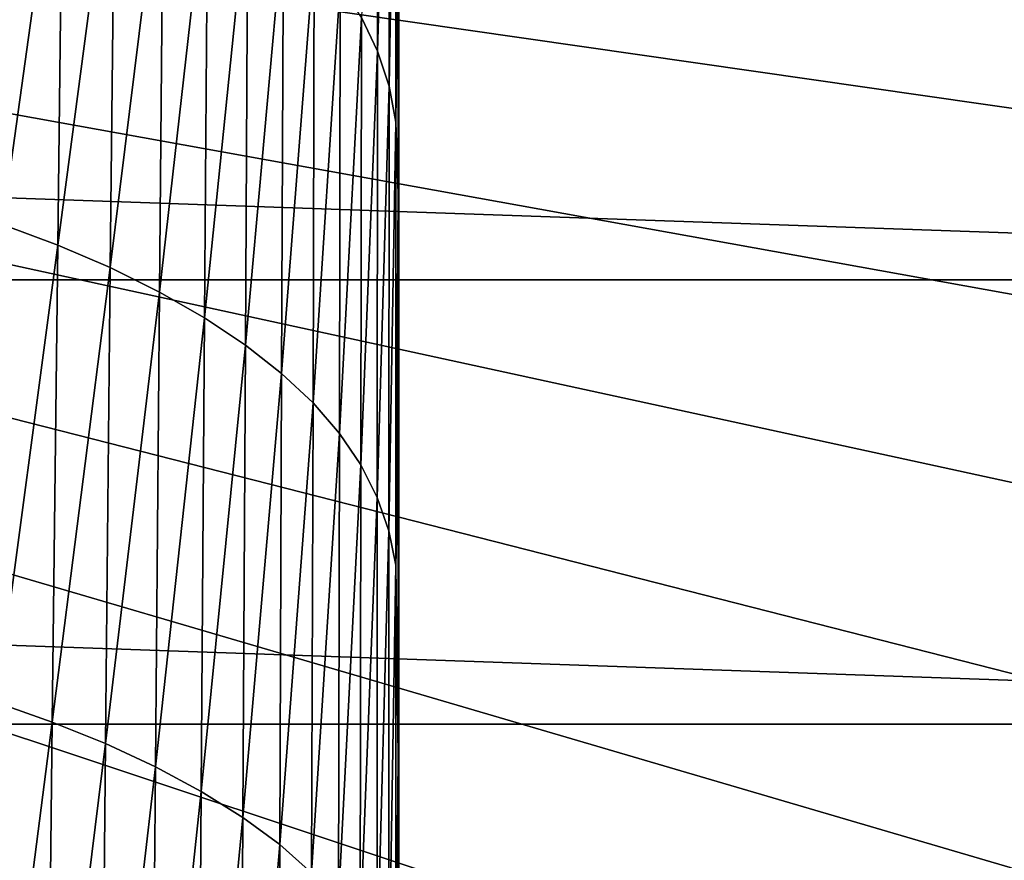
# Model space of a CAD drawing. Header units: metres. Extents: x -24 to 72, y -247 to 22.
# Tile 438 of 573: x 14.18 to 17.61, y -5.15 to -2.23. Entities that reach past the tile are written whole.
import ezdxf

# ---------------------------------------------------------------- set-up
doc = ezdxf.new("R2010")
doc.units = ezdxf.units.M
doc.layers.add('solid_509589_MEDIA_SW0001', color=7, linetype='CONTINUOUS')

msp = doc.modelspace()

# ---------------------------------------------------------------- linework, layer by layer
at = {"layer": 'solid_509589_MEDIA_SW0001'}
for points in [[(15.5, -8.1, 133.193756), (-15.5, 12.203133, 133.193756), (15.5, 12.203134, 133.193756)], [(15.5, -8.1, 133.193756), (-15.5, -8.1, 133.193756), (-15.5, 12.203133, 133.193756)], [(15.5, -8.1, 133.193756), (15.5, 12.203134, 133.193756), (15.5, 12.203133, 244.809753)], [(15.5, 10.490571, 244.809753), (15.5, -8.1, 133.193756), (15.5, 12.203133, 244.809753)], [(15.5, 10.490571, 244.809753), (15.5, 8.86299, 244.809753), (15.5, -8.1, 133.193756)], [(15.5, 8.86299, 244.809753), (15.5, 7.341155, 244.809753), (15.5, -8.1, 133.193756)], [(15.5, 7.341155, 244.809753), (15.5, 5.905822, 244.809753), (15.5, -8.1, 133.193756)], [(15.5, 5.905822, 244.809753), (15.5, 4.544783, 244.809753), (15.5, -8.1, 133.193756)], [(15.5, 4.544783, 244.809753), (15.5, 3.248433, 244.809753), (15.5, -8.1, 133.193756)], [(15.5, 3.248433, 244.809753), (15.5, 1.999053, 244.809753), (15.5, -8.1, 133.193756)], [(15.5, 1.999053, 244.809753), (15.5, 1.040363, 244.809753), (15.5, -8.1, 133.193756)], [(15.5, 1.040363, 244.809753), (15.5, 0.722081, 244.809753), (15.5, -8.1, 133.193756)], [(15.5, 0.722081, 244.809753), (15.5, -0.762729, 244.809753), (15.5, -8.1, 133.193756)], [(20.520399, -2.950388, 132.530869), (20.612629, -2.216087, 132.530869), (0, 0, 132.892746)], [(20.402018, -3.680929, 132.530869), (20.520399, -2.950388, 132.530869), (0, 0, 132.892746)], [(20.257637, -4.406779, 132.530869), (20.402018, -3.680929, 132.530869), (0, 0, 132.892746)], [(20.08744, -5.127014, 132.530869), (20.257637, -4.406779, 132.530869), (0, 0, 132.892746)], [(19.891645, -5.840714, 132.530869), (20.08744, -5.127014, 132.530869), (0, 0, 132.892746)], [(19.670504, -6.546972, 132.530869), (19.891645, -5.840714, 132.530869), (0, 0, 132.892746)], [(19.424294, -7.244887, 132.530869), (19.670504, -6.546972, 132.530869), (0, 0, 132.892746)], [(19.15333, -7.933569, 132.530869), (19.424294, -7.244887, 132.530869), (0, 0, 132.892746)], [(18.857958, -8.612141, 132.530869), (19.15333, -7.933569, 132.530869), (0, 0, 132.892746)], [(18.538555, -9.279738, 132.530869), (18.857958, -8.612141, 132.530869), (0, 0, 132.892746)], [(18.195526, -9.93551, 132.530869), (18.538555, -9.279738, 132.530869), (0, 0, 132.892746)], [(17.829311, -10.57862, 132.530869), (18.195526, -9.93551, 132.530869), (0, 0, 132.892746)], [(17.440376, -11.208249, 132.530869), (17.829311, -10.57862, 132.530869), (0, 0, 132.892746)], [(17.029215, -11.823595, 132.530869), (17.440376, -11.208249, 132.530869), (0, 0, 132.892746)], [(16.596352, -12.423874, 132.530869), (17.029215, -11.823595, 132.530869), (0, 0, 132.892746)], [(16.14234, -13.00832, 132.530869), (16.596352, -12.423874, 132.530869), (0, 0, 132.892746)], [(15.667757, -13.576189, 132.530869), (16.14234, -13.00832, 132.530869), (0, 0, 132.892746)], [(15.173208, -14.126758, 132.530869), (15.667757, -13.576189, 132.530869), (0, 0, 132.892746)], [(14.659324, -14.659324, 132.530869), (15.173208, -14.126758, 132.530869), (0, 0, 132.892746)], [(14.126758, -15.173208, 132.530869), (14.659324, -14.659324, 132.530869), (0, 0, 132.892746)], [(15.5, -0.762729, 244.809753), (15.5, -2.234762, 244.809753), (15.5, -8.1, 133.193756)], [(15.500031, -0.765802, 246.104797), (15.5, -2.234762, 244.809753), (15.5, -0.762729, 244.809753)], [(15.500024, -2.247161, 246.0569), (15.5, -2.234762, 244.809753), (15.500031, -0.765802, 246.104797)], [(15.500024, -2.247161, 246.0569), (15.500031, -0.765802, 246.104797), (15.500115, -0.814319, 247.393463)], [(15.500089, -2.296213, 247.298325), (15.500024, -2.247161, 246.0569), (15.500115, -0.814319, 247.393463)], [(15.500089, -2.296213, 247.298325), (15.500115, -0.814319, 247.393463), (15.50024, -0.897358, 248.67514)], [(15.42836, -2.337115, 285.706177), (15.429175, -0.854443, 283.952026), (15.37187, -2.219373, 285.829163)], [(15.468638, -0.980581, 283.835236), (15.429175, -0.854443, 283.952026), (15.42836, -2.337115, 285.706177)], [(15.500185, -2.378983, 248.533432), (15.500089, -2.296213, 247.298325), (15.50024, -0.897358, 248.67514)], [(15.500185, -2.378983, 248.533432), (15.50024, -0.897358, 248.67514), (15.500396, -1.014497, 249.949234)], [(15.50147, -2.409687, 257.400726), (15.501308, -2.096848, 256.184784), (15.50178, -0.94992, 257.847565)], [(15.50147, -2.409687, 257.400726), (15.50178, -0.94992, 257.847565), (15.501951, -1.30048, 259.092499)], [(15.468327, -2.458427, 285.582367), (15.468638, -0.980581, 283.835236), (15.42836, -2.337115, 285.706177)], [(15.468327, -2.458427, 285.582367), (15.49217, -1.110447, 283.718933), (15.468638, -0.980581, 283.835236)], [(15.500304, -2.495035, 249.761658), (15.500185, -2.378983, 248.533432), (15.500396, -1.014497, 249.949234)], [(15.500304, -2.495035, 249.761658), (15.500396, -1.014497, 249.949234), (15.500571, -1.165311, 251.215118)], [(15.468327, -2.458427, 285.582367), (15.492112, -2.583349, 285.459137), (15.49217, -1.110447, 283.718933)], [(15.49217, -1.110447, 283.718933), (15.492112, -2.583349, 285.459137), (15.5, -1.888851, 284.383118)], [(15.502289, -2.540041, 262.746094), (15.502209, -2.09595, 261.542389), (15.502606, -1.113377, 263.345337)], [(15.502289, -2.540041, 262.746094), (15.502606, -1.113377, 263.345337), (15.502658, -1.597747, 264.571716)], [(15.502641, -2.48098, 270.075531), (15.502672, -1.139641, 270.824554), (15.502512, -1.8039, 272.030884)], [(15.502641, -2.48098, 270.075531), (15.502759, -1.861864, 268.883484), (15.502672, -1.139641, 270.824554)], [(15.50044, -2.643937, 250.982376), (15.500304, -2.495035, 249.761658), (15.500571, -1.165311, 251.215118)], [(15.50044, -2.643937, 250.982376), (15.500571, -1.165311, 251.215118), (15.500758, -1.349376, 252.472229)], [(15.501241, -2.344066, 278.389282), (15.500927, -1.196286, 279.216064), (15.500735, -2.07284, 280.405548)], [(15.501241, -2.344066, 278.389282), (15.501478, -1.519959, 277.206909), (15.500927, -1.196286, 279.216064)], [(15.502313, -2.498956, 273.216431), (15.502184, -1.215303, 274.008423), (15.501964, -1.958063, 275.205109)], [(15.502313, -2.498956, 273.216431), (15.502512, -1.8039, 272.030884), (15.502184, -1.215303, 274.008423)], [(15.501612, -2.753661, 258.604889), (15.50147, -2.409687, 257.400726), (15.501951, -1.30048, 259.092499)], [(15.501612, -2.753661, 258.604889), (15.501951, -1.30048, 259.092499), (15.502095, -1.682626, 260.32431)], [(15.502638, -2.658674, 266.975006), (15.502835, -1.273363, 267.672577), (15.502759, -1.861864, 268.883484)], [(15.502638, -2.658674, 266.975006), (15.502668, -2.112978, 265.78183), (15.502835, -1.273363, 267.672577)], [(14.334976, -1.421063, 286.574158), (14.145443, -1.346541, 286.61438), (14.124142, -2.939659, 288.361084)], [(15.500583, -2.825255, 252.195007), (15.50044, -2.643937, 250.982376), (15.500758, -1.349376, 252.472229)], [(15.500583, -2.825255, 252.195007), (15.500758, -1.349376, 252.472229), (15.500947, -1.56627, 253.71994)], [(14.315983, -3.011031, 288.318115), (14.334976, -1.421063, 286.574158), (14.124142, -2.939659, 288.361084)], [(14.515123, -1.503052, 286.519745), (14.334976, -1.421063, 286.574158), (14.315983, -3.011031, 288.318115)], [(14.498643, -3.089539, 288.260162), (14.515123, -1.503052, 286.519745), (14.315983, -3.011031, 288.318115)], [(14.683425, -1.591512, 286.451538), (14.515123, -1.503052, 286.519745), (14.498643, -3.089539, 288.260162)], [(15.501714, -2.731817, 276.37912), (15.501478, -1.519959, 277.206909), (15.501241, -2.344066, 278.389282)], [(15.501714, -2.731817, 276.37912), (15.501964, -1.958063, 275.205109), (15.501478, -1.519959, 277.206909)], [(22.280996, -3.131692), (-22.280996, -3.131692), (-22.44521, -1.569181)], [(22.44521, -1.569181), (22.280996, -3.131692), (-22.44521, -1.569181)], [(15.500729, -3.038558, 253.398956), (15.500583, -2.825255, 252.195007), (15.500947, -1.56627, 253.71994)], [(15.500729, -3.038558, 253.398956), (15.500947, -1.56627, 253.71994), (15.501133, -1.815568, 254.957657)], [(14.669556, -3.174238, 288.187744), (14.683425, -1.591512, 286.451538), (14.498643, -3.089539, 288.260162)], [(14.838035, -1.685552, 286.370544), (14.683425, -1.591512, 286.451538), (14.669556, -3.174238, 288.187744)], [(15.502334, -3.014489, 263.934845), (15.502289, -2.540041, 262.746094), (15.502658, -1.597747, 264.571716)], [(15.502334, -3.014489, 263.934845), (15.502658, -1.597747, 264.571716), (15.502668, -2.112978, 265.78183)], [(14.826762, -3.264286, 288.101868), (14.838035, -1.685552, 286.370544), (14.669556, -3.174238, 288.187744)], [(14.977615, -1.784421, 286.278137), (14.838035, -1.685552, 286.370544), (14.826762, -3.264286, 288.101868)], [(15.50173, -3.128347, 259.796631), (15.501612, -2.753661, 258.604889), (15.502095, -1.682626, 260.32431)], [(15.50173, -3.128347, 259.796631), (15.502095, -1.682626, 260.32431), (15.502209, -2.09595, 261.542389)], [(14.968822, -3.35897, 288.004028), (14.977615, -1.784421, 286.278137), (14.826762, -3.264286, 288.101868)], [(15.10125, -1.887542, 286.175995), (14.977615, -1.784421, 286.278137), (14.968822, -3.35897, 288.004028)], [(15.502481, -3.130332, 271.248047), (15.502512, -1.8039, 272.030884), (15.502313, -2.498956, 273.216431)], [(15.502481, -3.130332, 271.248047), (15.502641, -2.48098, 270.075531), (15.502512, -1.8039, 272.030884)], [(15.500871, -3.28341, 254.593643), (15.500729, -3.038558, 253.398956), (15.501133, -1.815568, 254.957657)], [(15.500871, -3.28341, 254.593643), (15.501133, -1.815568, 254.957657), (15.501308, -2.096848, 256.184784)], [(15.502567, -3.23444, 268.150635), (15.502759, -1.861864, 268.883484), (15.502641, -2.48098, 270.075531)], [(15.502567, -3.23444, 268.150635), (15.502638, -2.658674, 266.975006), (15.502759, -1.861864, 268.883484)], [(15.094718, -3.457745, 287.895935), (15.10125, -1.887542, 286.175995), (14.968822, -3.35897, 288.004028)], [(15.208342, -1.994532, 286.065887), (15.10125, -1.887542, 286.175995), (15.094718, -3.457745, 287.895935)], [(15.492112, -2.583349, 285.459137), (15.5, -2.832989, 285.474518), (15.5, -1.888851, 284.383118)], [(15.500175, -2.89132, 283.59317), (15.5, -1.888851, 284.383118), (15.5, -2.832989, 285.474518)], [(15.500175, -2.89132, 283.59317), (15.50029, -1.928303, 282.424225), (15.5, -1.888851, 284.383118)], [(15.500533, -2.981034, 281.569366), (15.50029, -1.928303, 282.424225), (15.500175, -2.89132, 283.59317)], [(15.500533, -2.981034, 281.569366), (15.500735, -2.07284, 280.405548), (15.50029, -1.928303, 282.424225)], [(15.50208, -3.224443, 274.380554), (15.501964, -1.958063, 275.205109), (15.501714, -2.731817, 276.37912)], [(15.50208, -3.224443, 274.380554), (15.502313, -2.498956, 273.216431), (15.501964, -1.958063, 275.205109)], [(15.203775, -3.560248, 287.77948), (15.208342, -1.994532, 286.065887), (15.094718, -3.457745, 287.895935)], [(15.298574, -2.105173, 285.949677), (15.208342, -1.994532, 286.065887), (15.203775, -3.560248, 287.77948)], [(15.500984, -3.199342, 279.547089), (15.500735, -2.07284, 280.405548), (15.500533, -2.981034, 281.569366)], [(15.500984, -3.199342, 279.547089), (15.501241, -2.344066, 278.389282), (15.500735, -2.07284, 280.405548)], [(15.29562, -3.666275, 287.656616), (15.298574, -2.105173, 285.949677), (15.203775, -3.560248, 287.77948)], [(15.37187, -2.219373, 285.829163), (15.298574, -2.105173, 285.949677), (15.29562, -3.666275, 287.656616)], [(15.501006, -3.559381, 255.778458), (15.500871, -3.28341, 254.593643), (15.501308, -2.096848, 256.184784)], [(15.501006, -3.559381, 255.778458), (15.501308, -2.096848, 256.184784), (15.50147, -2.409687, 257.400726)], [(15.501824, -3.533323, 260.975403), (15.50173, -3.128347, 259.796631), (15.502209, -2.09595, 261.542389)], [(15.501824, -3.533323, 260.975403), (15.502209, -2.09595, 261.542389), (15.502289, -2.540041, 262.746094)], [(15.502343, -3.518883, 265.108063), (15.502334, -3.014489, 263.934845), (15.502668, -2.112978, 265.78183)], [(15.502343, -3.518883, 265.108063), (15.502668, -2.112978, 265.78183), (15.502638, -2.658674, 266.975006)], [(15.370146, -3.775737, 287.529266), (15.37187, -2.219373, 285.829163), (15.29562, -3.666275, 287.656616)], [(15.42836, -2.337115, 285.706177), (15.37187, -2.219373, 285.829163), (15.370146, -3.775737, 287.529266)], [(15.5, -2.234762, 244.809753), (15.5, -3.700201, 244.809753), (15.5, -8.1, 133.193756)], [(15.500024, -2.247161, 246.0569), (15.5, -3.700201, 244.809753), (15.5, -2.234762, 244.809753)], [(15.500016, -3.725186, 246.009338), (15.5, -3.700201, 244.809753), (15.500024, -2.247161, 246.0569)], [(15.500016, -3.725186, 246.009338), (15.500024, -2.247161, 246.0569), (15.500089, -2.296213, 247.298325)], [(15.500062, -3.774371, 247.203873), (15.500016, -3.725186, 246.009338), (15.500089, -2.296213, 247.298325)], [(15.500062, -3.774371, 247.203873), (15.500089, -2.296213, 247.298325), (15.500185, -2.378983, 248.533432)], [(15.427494, -3.888623, 287.399353), (15.42836, -2.337115, 285.706177), (15.370146, -3.775737, 287.529266)], [(15.468327, -2.458427, 285.582367), (15.42836, -2.337115, 285.706177), (15.427494, -3.888623, 287.399353)], [(15.501438, -3.536205, 277.529755), (15.501241, -2.344066, 278.389282), (15.500984, -3.199342, 279.547089)], [(15.501438, -3.536205, 277.529755), (15.501714, -2.731817, 276.37912), (15.501241, -2.344066, 278.389282)], [(15.50013, -3.856411, 248.392761), (15.500062, -3.774371, 247.203873), (15.500185, -2.378983, 248.533432)], [(15.50013, -3.856411, 248.392761), (15.500185, -2.378983, 248.533432), (15.500304, -2.495035, 249.761658)], [(15.50113, -3.866036, 256.95282), (15.501006, -3.559381, 255.778458), (15.50147, -2.409687, 257.400726)], [(15.50113, -3.866036, 256.95282), (15.50147, -2.409687, 257.400726), (15.501612, -2.753661, 258.604889)], [(15.467993, -4.004956, 287.268646), (15.468327, -2.458427, 285.582367), (15.427494, -3.888623, 287.399353)], [(15.467993, -4.004956, 287.268646), (15.492112, -2.583349, 285.459137), (15.468327, -2.458427, 285.582367)], [(15.500214, -3.970867, 249.575409), (15.50013, -3.856411, 248.392761), (15.500304, -2.495035, 249.761658)], [(15.500214, -3.970867, 249.575409), (15.500304, -2.495035, 249.761658), (15.50044, -2.643937, 250.982376)], [(15.502285, -3.809536, 272.400452), (15.502313, -2.498956, 273.216431), (15.50208, -3.224443, 274.380554)], [(15.502285, -3.809536, 272.400452), (15.502481, -3.130332, 271.248047), (15.502313, -2.498956, 273.216431)], [(15.502457, -3.839879, 269.308105), (15.502641, -2.48098, 270.075531), (15.502481, -3.130332, 271.248047)], [(15.502457, -3.839879, 269.308105), (15.502567, -3.23444, 268.150635), (15.502641, -2.48098, 270.075531)], [(15.50189, -3.968166, 262.140564), (15.501824, -3.533323, 260.975403), (15.502289, -2.540041, 262.746094)], [(15.50189, -3.968166, 262.140564), (15.502289, -2.540041, 262.746094), (15.502334, -3.014489, 263.934845)], [(15.467993, -4.004956, 287.268646), (15.492047, -4.124778, 287.13855), (15.492112, -2.583349, 285.459137)], [(15.492112, -2.583349, 285.459137), (15.492047, -4.124778, 287.13855), (15.5, -2.832989, 285.474518)], [(15.500307, -4.1173, 250.751236), (15.500214, -3.970867, 249.575409), (15.50044, -2.643937, 250.982376)], [(15.500307, -4.1173, 250.751236), (15.50044, -2.643937, 250.982376), (15.500583, -2.825255, 252.195007)], [(15.502316, -4.052814, 266.265076), (15.502638, -2.658674, 266.975006), (15.502567, -3.23444, 268.150635)], [(15.502316, -4.052814, 266.265076), (15.502343, -3.518883, 265.108063), (15.502638, -2.658674, 266.975006)], [(15.501815, -3.979992, 275.522552), (15.501714, -2.731817, 276.37912), (15.501438, -3.536205, 277.529755)], [(15.501815, -3.979992, 275.522552), (15.50208, -3.224443, 274.380554), (15.501714, -2.731817, 276.37912)], [(15.501239, -4.202944, 258.11615), (15.50113, -3.866036, 256.95282), (15.501612, -2.753661, 258.604889)], [(15.501239, -4.202944, 258.11615), (15.501612, -2.753661, 258.604889), (15.50173, -3.128347, 259.796631)], [(15.492047, -4.124778, 287.13855), (15.5, -3.800688, 286.537048), (15.5, -2.832989, 285.474518)], [(15.500059, -3.886004, 284.734558), (15.5, -2.832989, 285.474518), (15.5, -3.800688, 286.537048)], [(15.500059, -3.886004, 284.734558), (15.500175, -2.89132, 283.59317), (15.5, -2.832989, 285.474518)], [(15.500408, -4.295271, 251.919678), (15.500307, -4.1173, 250.751236), (15.500583, -2.825255, 252.195007)], [(15.500408, -4.295271, 251.919678), (15.500583, -2.825255, 252.195007), (15.500729, -3.038558, 253.398956)], [(15.500323, -3.920517, 282.706757), (15.500175, -2.89132, 283.59317), (15.500059, -3.886004, 284.734558)], [(15.500323, -3.920517, 282.706757), (15.500533, -2.981034, 281.569366), (15.500175, -2.89132, 283.59317)], [(14.315983, -3.011031, 288.318115), (14.124142, -2.939659, 288.361084), (14.102801, -4.601826, 290.043396)], [(14.296906, -4.669937, 289.997681), (14.315983, -3.011031, 288.318115), (14.102801, -4.601826, 290.043396)], [(14.498643, -3.089539, 288.260162), (14.315983, -3.011031, 288.318115), (14.296906, -4.669937, 289.997681)], [(15.500713, -4.085435, 280.679657), (15.500533, -2.981034, 281.569366), (15.500323, -3.920517, 282.706757)], [(15.500713, -4.085435, 280.679657), (15.500984, -3.199342, 279.547089), (15.500533, -2.981034, 281.569366)], [(15.50051, -4.504343, 253.080139), (15.500408, -4.295271, 251.919678), (15.500729, -3.038558, 253.398956)], [(15.50051, -4.504343, 253.080139), (15.500729, -3.038558, 253.398956), (15.500871, -3.28341, 254.593643)], [(15.501927, -4.432453, 263.291534), (15.50189, -3.968166, 262.140564), (15.502334, -3.014489, 263.934845)], [(15.501927, -4.432453, 263.291534), (15.502334, -3.014489, 263.934845), (15.502343, -3.518883, 265.108063)], [(14.482038, -4.74484, 289.936279), (14.498643, -3.089539, 288.260162), (14.296906, -4.669937, 289.997681)], [(14.669556, -3.174238, 288.187744), (14.498643, -3.089539, 288.260162), (14.482038, -4.74484, 289.936279)], [(22.008406, -4.677558), (-22.008406, -4.677558), (-22.280996, -3.131692)], [(22.280996, -3.131692), (22.008406, -4.677558), (-22.280996, -3.131692)], [(15.50133, -4.569671, 259.267822), (15.501239, -4.202944, 258.11615), (15.50173, -3.128347, 259.796631)], [(15.50133, -4.569671, 259.267822), (15.50173, -3.128347, 259.796631), (15.501824, -3.533323, 260.975403)], [(15.502309, -4.474597, 270.446808), (15.502481, -3.130332, 271.248047), (15.502285, -3.809536, 272.400452)], [(15.502309, -4.474597, 270.446808), (15.502457, -3.839879, 269.308105), (15.502481, -3.130332, 271.248047)], [(14.655532, -4.825648, 289.859711), (14.669556, -3.174238, 288.187744), (14.482038, -4.74484, 289.936279)], [(14.826762, -3.264286, 288.101868), (14.669556, -3.174238, 288.187744), (14.655532, -4.825648, 289.859711)], [(15.501142, -4.37087, 278.656403), (15.500984, -3.199342, 279.547089), (15.500713, -4.085435, 280.679657)], [(15.501142, -4.37087, 278.656403), (15.501438, -3.536205, 277.529755), (15.500984, -3.199342, 279.547089)], [(15.502055, -4.518212, 273.532104), (15.50208, -3.224443, 274.380554), (15.501815, -3.979992, 275.522552)], [(15.502055, -4.518212, 273.532104), (15.502285, -3.809536, 272.400452), (15.50208, -3.224443, 274.380554)], [(15.502254, -4.615871, 267.405334), (15.502567, -3.23444, 268.150635), (15.502457, -3.839879, 269.308105)], [(15.502254, -4.615871, 267.405334), (15.502316, -4.052814, 266.265076), (15.502567, -3.23444, 268.150635)], [(14.81532, -4.911566, 289.769073), (14.826762, -3.264286, 288.101868), (14.655532, -4.825648, 289.859711)], [(14.968822, -3.35897, 288.004028), (14.826762, -3.264286, 288.101868), (14.81532, -4.911566, 289.769073)], [(15.50061, -4.744075, 254.232025), (15.50051, -4.504343, 253.080139), (15.500871, -3.28341, 254.593643)], [(15.50061, -4.744075, 254.232025), (15.500871, -3.28341, 254.593643), (15.501006, -3.559381, 255.778458)], [(14.959856, -5.001925, 289.665863), (14.968822, -3.35897, 288.004028), (14.81532, -4.911566, 289.769073)], [(15.094718, -3.457745, 287.895935), (14.968822, -3.35897, 288.004028), (14.959856, -5.001925, 289.665863)], [(15.088026, -5.096211, 289.55191), (15.094718, -3.457745, 287.895935), (14.959856, -5.001925, 289.665863)], [(15.203775, -3.560248, 287.77948), (15.094718, -3.457745, 287.895935), (15.088026, -5.096211, 289.55191)], [(15.501935, -4.925762, 264.427734), (15.501927, -4.432453, 263.291534), (15.502343, -3.518883, 265.108063)], [(15.501935, -4.925762, 264.427734), (15.502343, -3.518883, 265.108063), (15.502316, -4.052814, 266.265076)], [(15.199071, -5.194085, 289.42923), (15.203775, -3.560248, 287.77948), (15.088026, -5.096211, 289.55191)], [(15.29562, -3.666275, 287.656616), (15.203775, -3.560248, 287.77948), (15.199071, -5.194085, 289.42923)], [(15.500705, -5.01403, 255.374756), (15.50061, -4.744075, 254.232025), (15.501006, -3.559381, 255.778458)], [(15.500705, -5.01403, 255.374756), (15.501006, -3.559381, 255.778458), (15.50113, -3.866036, 256.95282)], [(15.501523, -4.765235, 276.641846), (15.501438, -3.536205, 277.529755), (15.501142, -4.37087, 278.656403)], [(15.501402, -4.965786, 260.407257), (15.50133, -4.569671, 259.267822), (15.501824, -3.533323, 260.975403)], [(15.501402, -4.965786, 260.407257), (15.501824, -3.533323, 260.975403), (15.50189, -3.968166, 262.140564)], [(15.501523, -4.765235, 276.641846), (15.501815, -3.979992, 275.522552), (15.501438, -3.536205, 277.529755)], [(15.292556, -5.295354, 289.299835), (15.29562, -3.666275, 287.656616), (15.199071, -5.194085, 289.42923)], [(15.370146, -3.775737, 287.529266), (15.29562, -3.666275, 287.656616), (15.292556, -5.295354, 289.299835)], [(15.5, -3.700201, 244.809753), (15.5, -5.163588, 244.809753), (15.5, -8.1, 133.193756)], [(15.500016, -3.725186, 246.009338), (15.5, -5.163588, 244.809753), (15.5, -3.700201, 244.809753)], [(15.50001, -5.19733, 245.962601), (15.5, -5.163588, 244.809753), (15.500016, -3.725186, 246.009338)], [(15.50001, -5.19733, 245.962601), (15.500016, -3.725186, 246.009338), (15.500062, -3.774371, 247.203873)], [(15.368343, -5.399938, 289.165802), (15.370146, -3.775737, 287.529266), (15.292556, -5.295354, 289.299835)], [(15.427494, -3.888623, 287.399353), (15.370146, -3.775737, 287.529266), (15.368343, -5.399938, 289.165802)], [(15.492047, -4.124778, 287.13855), (15.5, -4.791323, 287.570404), (15.5, -3.800688, 286.537048)], [(15.499941, -4.912006, 285.847717), (15.5, -3.800688, 286.537048), (15.5, -4.791323, 287.570404)], [(15.499941, -4.912006, 285.847717), (15.500059, -3.886004, 284.734558), (15.5, -3.800688, 286.537048)], [(15.500037, -5.246063, 247.111008), (15.50001, -5.19733, 245.962601), (15.500062, -3.774371, 247.203873)], [(15.500037, -5.246063, 247.111008), (15.500062, -3.774371, 247.203873), (15.50013, -3.856411, 248.392761)], [(15.502127, -5.138196, 271.566101), (15.502285, -3.809536, 272.400452), (15.502055, -4.518212, 273.532104)], [(15.502127, -5.138196, 271.566101), (15.502309, -4.474597, 270.446808), (15.502285, -3.809536, 272.400452)], [(15.500078, -5.326723, 248.254379), (15.500037, -5.246063, 247.111008), (15.50013, -3.856411, 248.392761)], [(15.500078, -5.326723, 248.254379), (15.50013, -3.856411, 248.392761), (15.500214, -3.970867, 249.575409)], [(15.500792, -5.313769, 256.507751), (15.500705, -5.01403, 255.374756), (15.50113, -3.866036, 256.95282)], [(15.500792, -5.313769, 256.507751), (15.50113, -3.866036, 256.95282), (15.501239, -4.202944, 258.11615)], [(15.502157, -5.207646, 268.528168), (15.502457, -3.839879, 269.308105), (15.502309, -4.474597, 270.446808)], [(15.502157, -5.207646, 268.528168), (15.502254, -4.615871, 267.405334), (15.502457, -3.839879, 269.308105)], [(15.426579, -5.507822, 289.029083), (15.427494, -3.888623, 287.399353), (15.368343, -5.399938, 289.165802)], [(15.467993, -4.004956, 287.268646), (15.427494, -3.888623, 287.399353), (15.426579, -5.507822, 289.029083)], [(15.500108, -4.890943, 283.817017), (15.500059, -3.886004, 284.734558), (15.499941, -4.912006, 285.847717)], [(15.500108, -4.890943, 283.817017), (15.500323, -3.920517, 282.706757), (15.500059, -3.886004, 284.734558)], [(15.500432, -5.001996, 281.786285), (15.500323, -3.920517, 282.706757), (15.500108, -4.890943, 283.817017)], [(15.500432, -5.001996, 281.786285), (15.500713, -4.085435, 280.679657), (15.500323, -3.920517, 282.706757)], [(15.50013, -5.438871, 249.392151), (15.500078, -5.326723, 248.254379), (15.500214, -3.970867, 249.575409)], [(15.50013, -5.438871, 249.392151), (15.500214, -3.970867, 249.575409), (15.500307, -4.1173, 250.751236)], [(15.501452, -5.390854, 261.533875), (15.501402, -4.965786, 260.407257), (15.50189, -3.968166, 262.140564)], [(15.501452, -5.390854, 261.533875), (15.50189, -3.968166, 262.140564), (15.501927, -4.432453, 263.291534)], [(15.467635, -5.619031, 288.891541), (15.467993, -4.004956, 287.268646), (15.426579, -5.507822, 289.029083)], [(15.467635, -5.619031, 288.891541), (15.492047, -4.124778, 287.13855), (15.467993, -4.004956, 287.268646)], [(15.501793, -5.255979, 274.642365), (15.501815, -3.979992, 275.522552), (15.501523, -4.765235, 276.641846)], [(15.501793, -5.255979, 274.642365), (15.502055, -4.518212, 273.532104), (15.501815, -3.979992, 275.522552)], [(15.501912, -5.447669, 265.548553), (15.502316, -4.052814, 266.265076), (15.502254, -4.615871, 267.405334)], [(15.501912, -5.447669, 265.548553), (15.501935, -4.925762, 264.427734), (15.502316, -4.052814, 266.265076)], [(15.500828, -5.235455, 279.758362), (15.500713, -4.085435, 280.679657), (15.500432, -5.001996, 281.786285)], [(15.500828, -5.235455, 279.758362), (15.501142, -4.37087, 278.656403), (15.500713, -4.085435, 280.679657)], [(15.467635, -5.619031, 288.891541), (15.491977, -5.733601, 288.7547), (15.492047, -4.124778, 287.13855)], [(15.492047, -4.124778, 287.13855), (15.491977, -5.733601, 288.7547), (15.5, -4.791323, 287.570404)], [(15.500187, -5.582068, 250.523743), (15.50013, -5.438871, 249.392151), (15.500307, -4.1173, 250.751236)], [(15.500187, -5.582068, 250.523743), (15.500307, -4.1173, 250.751236), (15.500408, -4.295271, 251.919678)], [(15.500868, -5.642854, 257.630432), (15.500792, -5.313769, 256.507751), (15.501239, -4.202944, 258.11615)], [(15.500868, -5.642854, 257.630432), (15.501239, -4.202944, 258.11615), (15.50133, -4.569671, 259.267822)], [(15.500247, -5.755876, 251.64859), (15.500187, -5.582068, 250.523743), (15.500408, -4.295271, 251.919678)], [(15.500247, -5.755876, 251.64859), (15.500408, -4.295271, 251.919678), (15.50051, -4.504343, 253.080139)], [(15.501208, -5.579803, 277.737762), (15.501142, -4.37087, 278.656403), (15.500828, -5.235455, 279.758362)], [(15.501208, -5.579803, 277.737762), (15.501523, -4.765235, 276.641846), (15.501142, -4.37087, 278.656403)], [(15.501481, -5.844444, 262.647095), (15.501452, -5.390854, 261.533875), (15.501927, -4.432453, 263.291534)], [(15.501481, -5.844444, 262.647095), (15.501927, -4.432453, 263.291534), (15.501935, -4.925762, 264.427734)], [(15.502028, -5.827728, 269.633026), (15.502309, -4.474597, 270.446808), (15.502127, -5.138196, 271.566101)], [(15.502028, -5.827728, 269.633026), (15.502157, -5.207646, 268.528168), (15.502309, -4.474597, 270.446808)], [(15.500309, -5.959854, 252.766098), (15.500247, -5.755876, 251.64859), (15.50051, -4.504343, 253.080139)], [(15.500309, -5.959854, 252.766098), (15.50051, -4.504343, 253.080139), (15.50061, -4.744075, 254.232025)], [(15.501912, -5.830283, 272.665405), (15.502055, -4.518212, 273.532104), (15.501793, -5.255979, 274.642365)], [(15.501912, -5.830283, 272.665405), (15.502127, -5.138196, 271.566101), (15.502055, -4.518212, 273.532104)], [(15.500932, -6.000847, 258.742218), (15.500868, -5.642854, 257.630432), (15.50133, -4.569671, 259.267822)], [(15.500932, -6.000847, 258.742218), (15.50133, -4.569671, 259.267822), (15.501402, -4.965786, 260.407257)], [(14.296906, -4.669937, 289.997681), (14.102801, -4.601826, 290.043396), (14.081535, -6.331811, 291.658569)], [(15.501861, -5.997752, 266.653351), (15.502254, -4.615871, 267.405334), (15.502157, -5.207646, 268.528168)], [(15.501861, -5.997752, 266.653351), (15.501912, -5.447669, 265.548553), (15.502254, -4.615871, 267.405334)], [(21.628349, -6.201923), (-21.628349, -6.201923), (-22.008406, -4.677558)], [(22.008406, -4.677558), (21.628349, -6.201923), (-22.008406, -4.677558)], [(14.277843, -6.396559, 291.610168), (14.296906, -4.669937, 289.997681), (14.081535, -6.331811, 291.658569)], [(14.482038, -4.74484, 289.936279), (14.296906, -4.669937, 289.997681), (14.277843, -6.396559, 291.610168)], [(14.465394, -6.467745, 291.54541), (14.482038, -4.74484, 289.936279), (14.277843, -6.396559, 291.610168)], [(14.655532, -4.825648, 289.859711), (14.482038, -4.74484, 289.936279), (14.465394, -6.467745, 291.54541)], [(15.50037, -6.193564, 253.875702), (15.500309, -5.959854, 252.766098), (15.50061, -4.744075, 254.232025)], [(15.50037, -6.193564, 253.875702), (15.50061, -4.744075, 254.232025), (15.500705, -5.01403, 255.374756)], [(15.491977, -5.733601, 288.7547), (15.5, -5.804296, 288.574249), (15.5, -4.791323, 287.570404)], [(15.499825, -5.968973, 286.931824), (15.5, -4.791323, 287.570404), (15.5, -5.804296, 288.574249)], [(15.499825, -5.968973, 286.931824), (15.499941, -4.912006, 285.847717), (15.5, -4.791323, 287.570404)], [(15.501505, -6.022455, 275.730591), (15.501523, -4.765235, 276.641846), (15.501208, -5.579803, 277.737762)], [(15.501505, -6.022455, 275.730591), (15.501793, -5.255979, 274.642365), (15.501523, -4.765235, 276.641846)], [(14.641425, -6.54454, 291.464783), (14.655532, -4.825648, 289.859711), (14.465394, -6.467745, 291.54541)], [(14.81532, -4.911566, 289.769073), (14.655532, -4.825648, 289.859711), (14.641425, -6.54454, 291.464783)], [(15.499891, -5.891962, 284.899445), (15.500108, -4.890943, 283.817017), (15.499941, -4.912006, 285.847717)], [(15.500145, -5.948673, 282.866333), (15.500108, -4.890943, 283.817017), (15.499891, -5.891962, 284.899445)], [(15.500145, -5.948673, 282.866333), (15.500432, -5.001996, 281.786285), (15.500108, -4.890943, 283.817017)], [(14.803764, -6.626201, 291.369446), (14.81532, -4.911566, 289.769073), (14.641425, -6.54454, 291.464783)], [(14.959856, -5.001925, 289.665863), (14.81532, -4.911566, 289.769073), (14.803764, -6.626201, 291.369446)], [(15.499891, -5.891962, 284.899445), (15.499941, -4.912006, 285.847717), (15.499825, -5.968973, 286.931824)], [(15.501488, -6.326124, 263.746277), (15.501481, -5.844444, 262.647095), (15.501935, -4.925762, 264.427734)], [(15.501488, -6.326124, 263.746277), (15.501935, -4.925762, 264.427734), (15.501912, -5.447669, 265.548553)], [(15.500982, -6.387309, 259.842499), (15.500932, -6.000847, 258.742218), (15.501402, -4.965786, 260.407257)], [(15.500982, -6.387309, 259.842499), (15.501402, -4.965786, 260.407257), (15.501452, -5.390854, 261.533875)], [(14.950762, -6.712103, 291.261017), (14.959856, -5.001925, 289.665863), (14.803764, -6.626201, 291.369446)], [(15.088026, -5.096211, 289.55191), (14.959856, -5.001925, 289.665863), (14.950762, -6.712103, 291.261017)], [(15.500502, -6.129602, 280.834991), (15.500432, -5.001996, 281.786285), (15.500145, -5.948673, 282.866333)], [(15.500427, -6.456567, 254.976837), (15.50037, -6.193564, 253.875702), (15.500705, -5.01403, 255.374756)], [(15.500427, -6.456567, 254.976837), (15.500705, -5.01403, 255.374756), (15.500792, -5.313769, 256.507751)], [(15.500502, -6.129602, 280.834991), (15.500828, -5.235455, 279.758362), (15.500432, -5.001996, 281.786285)], [(15.081204, -6.801768, 291.141388), (15.088026, -5.096211, 289.55191), (14.950762, -6.712103, 291.261017)], [(15.199071, -5.194085, 289.42923), (15.088026, -5.096211, 289.55191), (15.081204, -6.801768, 291.141388)], [(15.501867, -6.475707, 270.719299), (15.502127, -5.138196, 271.566101), (15.501912, -5.830283, 272.665405)], [(15.501867, -6.475707, 270.719299), (15.502028, -5.827728, 269.633026), (15.502127, -5.138196, 271.566101)]]:
    msp.add_3dface(points, dxfattribs=at)

doc.saveas('drawing.dxf')
